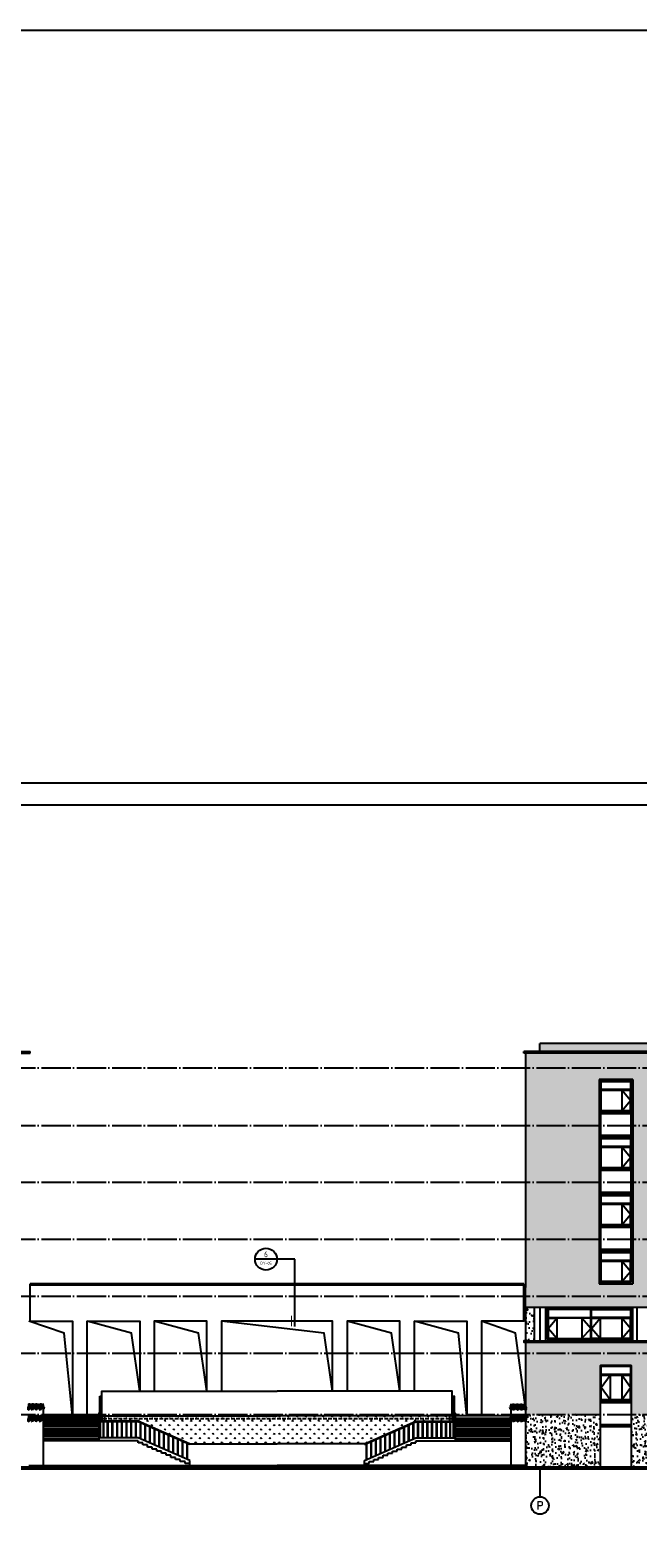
# Model space of a CAD drawing. Extents: x 1779708 to 7299578, y -1121471 to 88434.
# Tile 560 of 656: x 5329466 to 5371066, y -958127 to -854882. Entities that reach past the tile are written whole.
import ezdxf
from ezdxf.enums import TextEntityAlignment as Align

# ---------------------------------------------------------------- set-up
doc = ezdxf.new("R2010")
doc.units = 0
doc.header["$LTSCALE"] = 1000
doc.header["$MEASUREMENT"] = 0
doc.linetypes.add('DASH', pattern=[0.35, 0.25, -0.1])
doc.linetypes.add('DOTE', pattern=[2.42, 2, -0.2, 0.02, -0.2])
doc.layers.get('0').update_dxf_attribs({"linetype": 'CONTINUOUS'})
for name, color, linetype in [('AXIS', 3, 'CONTINUOUS'), ('AXIS_TEXT', 7, 'CONTINUOUS'), ('DIM_IDEN', 3, 'CONTINUOUS'), ('DOTE', 1, 'DOTE'), ('PUB_TEXT', 7, 'CONTINUOUS'), ('PUB_TITLE', 4, 'CONTINUOUS'), ('S_STAIR', 147, 'CONTINUOUS'), ('WINDOW', 2, 'CONTINUOUS'), ('修改', 6, 'CONTINUOUS'), ('可见线', 6, 'CONTINUOUS'), ('立面中线', 140, 'CONTINUOUS'), ('立面填充图例白', 7, 'CONTINUOUS'), ('立面粗线', 30, 'CONTINUOUS'), ('立面细线', 114, 'CONTINUOUS')]:
    doc.layers.add(name, color=color, linetype=linetype)
doc.styles.add('_TCH_AXIS', font='COMPLEX', dxfattribs={"bigfont": 'GBCBIG'})
doc.styles.get("Standard").update_dxf_attribs({"font": 'GBENOR', "bigfont": 'GBCBIG'})
pattern_1 = [(130, (10692732.54, -3328.6), (-819.83101, -71.725885), [85.725, -942.975]), (185, (10692732.5, -3328.6), (158.59272, 859.75489), [68.58, -754.38]), (79.549, (10692664.2, -3334.6), (-661.24126, 788.0251), [72.855, -801.405]), (133.8158, (10692732.5, -3100), (-1219.85568, -189.19048), [128.5875, -1414.4625]), (83.3644, (10692630.9, -3115.8), (-1068.31906, 1113.415), [109.2825, -1202.1075]), (188.816, (10692732.5, -3100), (-1068.32073, 1113.41303), [102.87, -1131.57]), (159, (10692618.24, -3157.15), (-682.26696, -460.19483), [85.725, -942.975]), (214, (10692618.2, -3157.15), (-278.10913, 828.84585), [68.58, -754.38]), (108.5486, (10692561.4, -3195.5), (-960.37421, 368.65286), [72.855, -801.405]), (142.5, (10692732.54, -3328.6), (-13.898715, 380.497675), [0, -745.236, 0, -765.81, 0, -757.2375]), (172.5, (10692732.54, -3328.6), (-300.68848, 450.812587), [0, -436.626, 0, -728.091, 0, -288.6075]), (212.5, (10692987.43, -3328.6), (-610.157678, -25.779348), [0, -285.75, 0, -891.54, 0, -1183.005]), (222.5, (10693101.73, -3328.6), (-666.581316, 114.41921), [0, -371.475, 0, -592.074, 0, -840.105])]
pattern_2 = [(50, (0, -3328.6), (819.83101, -71.725885), [85.725, -942.975]), (355, (0, -3328.6), (-158.59272, 859.75489), [68.58, -754.38]), (100.451, (68.3, -3334.6), (661.24126, 788.0251), [72.855, -801.405]), (46.1842, (0, -3100), (1219.85568, -189.19048), [128.5875, -1414.4625]), (96.6356, (101.7, -3115.8), (1068.31906, 1113.415), [109.2825, -1202.1075]), (351.184, (0, -3100), (1068.32073, 1113.41303), [102.87, -1131.57]), (21, (114.3, -3157.15), (682.26696, -460.19483), [85.725, -942.975]), (326, (114.3, -3157.15), (278.10913, 828.84585), [68.58, -754.38]), (71.4514, (171.16, -3195.5), (960.37421, 368.65286), [72.855, -801.405]), (37.5, (0, -3328.6), (13.898715, 380.497675), [0, -745.236, 0, -765.81, 0, -757.2375]), (7.5, (0, -3328.6), (300.68848, 450.812587), [0, -436.626, 0, -728.091, 0, -288.6075]), (327.5, (-254.9, -3328.6), (610.157678, -25.779348), [0, -285.75, 0, -891.54, 0, -1183.005]), (317.5, (-369.2, -3328.6), (666.581316, 114.41921), [0, -371.475, 0, -592.074, 0, -840.105])]

# ---------------------------------------------------------------- blocks, each defined once
blk = doc.blocks.new('A$C36B43F05')
at = {"layer": 'PUB_TITLE'}
blk.add_lwpolyline([(0, 0), (126150, 0), (126150, 178350), (0, 178350)], close=True, dxfattribs=at)
at = {"layer": 'PUB_TITLE', "const_width": 150}
blk.add_lwpolyline([(1500, 1500), (124650, 1500), (124650, 174600), (1500, 174600)], close=True, dxfattribs=at)
blk = doc.blocks.new('$elev$00001552')
for p, q in [((-133, 112, 0), (-70, 112, 0)), ((-133, 95, 0), (-133, 112, 0)), ((-82, 95, 0), (-133, 95, 0)), ((-34, 95, 0), (-69, 95, 0)), ((-48, 112, 0), (-14, 112, 0)), ((13, 95, 0), (-24, 95, 0)), ((-4, 122, 0), (-11, 132, 0)), ((34, 95, 0), (22, 95, 0)), ((62, 95, 0), (39, 95, 0)), ((54, 112, 0), (81, 112, 0)), ((59, 2, 0), (55, 8, 0)), ((117, 95, 0), (74, 95, 0)), ((99, 112, 0), (133, 112, 0)), ((133, 95, 0), (121, 95, 0)), ((133, 112, 0), (133, 95, 0)), ((-107, -160, 0), (-111, -154, 0)), ((-97, -41, 0), (-92, -34, 0)), ((91, -93, 0), (96, -86, 0))]:
    blk.add_line(p, q)
for centre, major_axis, start_param, end_param in [((-173, -60, 0), (67.3, 0), 0.2973919, 1.8544678), ((-93, 44, 0), (-139, 0), 3.9534998, 5.2082682), ((-101, 18, 0), (-164, 0), 4.129866, 5.0702002), ((-79, 126, 0), (-89.4, 0), 3.1906447, 5.2235118), ((-85, 124, 0), (-88.4, 0), 3.1876139, 5.1513495), ((-48, -22, 0), (-66.3, 0), -0.4700817, 0.4112375), ((2, 85, 0), (115, 0), 3.0244991, 3.8190403), ((34, -16, 0), (143, 0), 2.9782485, 3.3049369), ((-44, -38, 0), (62.6, 0), 1.0596735, 3.0925406), ((295, -142, 0), (-432, 0), -0.694768, -0.3810644), ((300, -144, 0), (-432, 0), -0.6756513, -0.3608154), ((-40, -39, 0), (61.9, 0), 1.1318358, 3.0955714), ((-30, 83, 0), (-53.4, 0), 4.2034207, 6.9203734), ((2, 85, 0), (115, 0), 3.8677436, 4.0028274), ((-18, 71, 0), (-57.6, 0), 4.3369175, 6.5935254), ((2, 85, 0), (115, 0), 4.0379461, 4.8145394), ((5, 81, 0), (42.1, 0), 1.6144604, 3.9072714), ((6, -44, 0), (-83.3, 0), 3.9534998, 5.2082682), ((1, -60, 0), (-98.2, 0), 4.129866, 5.0702002), ((13, 74, 0), (44.2, 0), 1.8057951, 3.6404673), ((14, 5, 0), (53.6, 0), 0.049052, 2.0819191), ((10, 4, 0), (53.1, 0), 0.0460212, 2.0097568), ((-147, 29, 0), (179, 0), 0.1732413, 0.5758577), ((15, 62, 0), (61.4, 0), 0.2565123, 1.7256582), ((-39, 67, 0), (-69.7, 0), 2.9238172, 4.0238778), ((43, -21, 0), (32, 0), 1.0618281, 3.7787808), ((-192, 157, 0), (-204, 0), 2.9782485, 3.3049369), ((-74, 149, 0), (94.7, 0), -0.4112375, 0.4700817), ((104, 94, 0), (96.1, 0), 1.2871248, 2.8442008), ((50, -28, 0), (34.6, 0), 1.1953249, 3.4519327), ((287, -322, 0), (-595, 0), -1.2766498, -1.1043715), ((53, 56, 0), (-81.4, 0), 3.6005082, 5.1414406), ((125, 66, 0), (127, 0), 1.5184433, 2.514863), ((110, 70, 0), (-112, 0), 4.653352, 5.6166547), ((-325, -65, 0), (-407, 0), 3.398141, 3.6930589), ((2, 85, 0), (-115, 0), 1.7686841, 2.0527482), ((118, 68, 0), (115, 0), 1.5791766, 2.4891991), ((107, 44, 0), (-128, 0), 4.6555133, 5.3961302), ((50, 35, 0), (-98, 0), 3.8243876, 4.9572708), ((38, 84, 0), (-37.9, 0), 2.8400103, 5.0146096), ((-314, -62, 0), (-400, 0), 3.4462033, 3.6903665), ((-54, 23, 0), (-123, 0), 2.9782485, 3.3049369), ((17, 19, 0), (-56.8, 0), 2.7303552, 3.6116744), ((124, -14, 0), (-57.7, 0), 4.4287175, 5.9857934), ((2, 85, 0), (-115, 0), 2.2273173, 2.2540552), ((234, -264, 0), (357, 0), 1.8649428, 2.0372211), ((93, -37, 0), (-48.9, 0), 3.6005082, 5.1414406), ((136, -31, 0), (-76, 0), 4.6600359, 5.6564557), ((128, -29, 0), (-67.5, 0), 4.653352, 5.6166547), ((132, -30, 0), (-68.9, 0), -1.562416, -0.6523935), ((126, -45, 0), (76.6, 0), 1.5139207, 2.2545376), ((92, -50, 0), (58.8, 0), 0.682795, 1.8156782), ((2, 85, 0), (-115, 0), 2.4783043, 3.2522734), ((-160, -206, 0), (-83.3, 0), 3.9534998, 5.2082682), ((-165, -222, 0), (-98.2, 0), 4.129866, 5.0702002), ((-187, -80, 0), (88.7, 0), 0.6267296, 1.6231494), ((-137, -87, 0), (-57, 0), 4.2833374, 5.8242697), ((-135, -102, 0), (-68.6, 0), 4.4675071, 5.6003903), ((-177, -77, 0), (78.7, 0), 0.6665307, 1.6298333), ((-182, -79, 0), (80.4, 0), 0.6523935, 1.562416), ((-175, -96, 0), (-89.4, 0), 4.0286477, 4.7692646), ((-301, -352, 0), (-416, 0), 4.2459642, 4.4182425), ((-152, -157, 0), (53.6, 0), 0.049052, 2.0819191), ((-156, -158, 0), (53.1, 0), 0.0460212, 2.0097568), ((-122, -183, 0), (-32, 0), 4.2034207, 6.9203734), ((-127, -68, 0), (-26.6, 0), 4.4101683, 6.5847677), ((-110, -83, 0), (43, 0), 1.4159344, 2.8850804), ((-115, -190, 0), (34.6, 0), 1.1953249, 3.4519327), ((-101, -184, 0), (-25.3, 0), -1.5271323, 0.7656787), ((-73, -79, 0), (48.8, 0), 2.2593075, 3.3593682), ((-96, -188, 0), (26.5, 0), 1.8057951, 3.6404673), ((3, -106, 0), (125, 0), 2.565735, 2.9683513), ((94, -78, 0), (-211, 0), -0.0095587, 0.3529412), ((94, -78, 0), (-211, 0), -0.171505, -0.1003482), ((98, -81, 0), (-211, 0), -0.0956886, 0.3529412), ((98, -81, 0), (-211, 0), -0.1905631, -0.1589183), ((-192, -215, 0), (-107, 0), 3.314834, 3.7174503), ((-35, -95, 0), (97.2, 0), 1.0749171, 2.3296855), ((-87, -76, 0), (40.3, 0), -0.3103401, 1.9462678), ((-103, -70, 0), (-29.5, 0), 2.3759139, 4.6687249), ((-109, -74, 0), (-30.9, 0), 2.642718, 4.4773902), ((-95, -196, 0), (36.9, 0), 0.2565123, 1.7256582), ((-128, -193, 0), (41.8, 0), -0.2177755, 0.8822851), ((-219, -139, 0), (-123, 0), 2.9782485, 3.3049369), ((-149, -143, 0), (-56.8, 0), 2.7303552, 3.6116744), ((-79, -68, 0), (37.4, 0), -0.6371881, 2.0797646), ((-42, -176, 0), (-57.7, 0), 4.4287175, 5.9857934), ((68, -426, 0), (357, 0), 1.8649428, 2.0372211), ((-72, -199, 0), (-48.9, 0), 3.6005082, 5.1414406), ((-29, -114, 0), (115, 0), 1.2129851, 2.1533193), ((-30, -193, 0), (76, 0), 1.5184433, 2.514863), ((-38, -191, 0), (-67.5, 0), 4.653352, 5.6166547), ((-34, -192, 0), (-68.9, 0), -1.562416, -0.6523935), ((-40, -207, 0), (76.6, 0), 1.5139207, 2.2545376), ((-74, -212, 0), (-58.8, 0), 3.8243876, 4.9572708), ((-82, -183, 0), (22.8, 0), -0.3015824, 1.873017), ((15, -112, 0), (67.3, 0), 0.2973919, 1.8544678), ((1, -132, 0), (88.7, 0), 0.6267296, 1.6231494), ((51, -139, 0), (-57, 0), 4.2833374, 5.8242697), ((53, -154, 0), (68.6, 0), 1.3259145, 2.4587977), ((11, -129, 0), (78.7, 0), 0.6665307, 1.6298333), ((6, -131, 0), (80.4, 0), 0.6523935, 1.562416), ((13, -148, 0), (-89.4, 0), 4.0286477, 4.7692646), ((-112, -404, 0), (-416, 0), 4.2459642, 4.4182425), ((62, -120, 0), (26.6, 0), 1.2685757, 3.443175), ((64, -22, 0), (-25.3, 0), -1.5271323, 0.7656787), ((78, -135, 0), (43, 0), 1.4159344, 2.8850804), ((69, -26, 0), (26.5, 0), 1.8057951, 3.6404673), ((-27, -53, 0), (-107, 0), 3.314834, 3.7174503), ((116, -131, 0), (-48.8, 0), -0.8822851, 0.2177755), ((70, -34, 0), (36.9, 0), 0.2565123, 1.7256582), ((38, -31, 0), (41.8, 0), -0.2177755, 0.8822851), ((191, -158, 0), (125, 0), 2.565735, 2.9683513), ((140, -74, 0), (66.3, 0), 2.6715109, 3.5528301), ((-325, -65, 0), (-407, 0), 3.1190419, 3.3231895), ((84, -21, 0), (22.8, 0), -0.3015824, 1.873017), ((223, -68, 0), (-143, 0), -0.1633442, 0.1633442), ((-314, -62, 0), (400, 0), -0.0250905, 0.1728534), ((144, -90, 0), (62.6, 0), 1.0596735, 3.0925406), ((148, -91, 0), (-61.9, 0), 4.2734285, 6.2371641), ((153, -147, 0), (97.2, 0), 1.0749171, 2.3296855), ((101, -128, 0), (40.3, 0), -0.3103401, 1.9462678), ((85, -122, 0), (29.5, 0), -0.7656787, 1.5271323), ((79, -126, 0), (-30.9, 0), 2.642718, 4.4773902), ((110, -120, 0), (37.4, 0), -0.6371881, 2.0797646), ((159, -165, 0), (115, 0), 1.2129851, 2.1533193)]:
    blk.add_ellipse(centre, major_axis=major_axis, ratio=0.8287255, start_param=start_param, end_param=end_param)

msp = doc.modelspace()

# ---------------------------------------------------------------- hatches: boundary and pattern name
at = {"layer": '立面填充图例白'}
h = msp.add_hatch(dxfattribs=at)
h.set_pattern_fill('AR-CONC', color=0, scale=450, style=0)
h.set_pattern_definition(pattern_1)
h.paths.add_polyline_path([(5363366.3, -924931.9), (5390166.3, -924931.9), (5390166.3, -925931.9), (5363366.3, -925931.9)])
h = msp.add_hatch(dxfattribs=at)
h.set_pattern_fill('AR-CONC', color=0, scale=450, style=0)
h.set_pattern_definition(pattern_1)
h.paths.add_polyline_path([(5364366.3, -924281.9), (5389366.3, -924281.9), (5389366.3, -924831.9), (5389072.7, -924831.9), (5364366.3, -924831.9)])
h = msp.add_hatch(dxfattribs=at)
h.set_pattern_fill('AR-CONC', color=0, scale=450, style=0)
h.set_pattern_definition(pattern_1)
h.paths.add_polyline_path([(5370716.3, -926731.9), (5368416.3, -926731.9), (5368416.3, -929881.9), (5363366.3, -929881.9), (5363366.3, -925931.9), (5390166.3, -925931.9), (5390166.3, -926731.9), (5390166.3, -929881.9), (5388966.3, -929881.9), (5388966.3, -926731.9), (5374566.3, -926731.9), (5374566.3, -929881.9), (5370716.3, -929881.9)])
h = msp.add_hatch(dxfattribs=at)
h.set_pattern_fill('AR-CONC', color=0, scale=450, style=0)
h.set_pattern_definition(pattern_1)
h.paths.add_polyline_path([(5370716.3, -929881.9), (5374566.3, -929881.9), (5374566.3, -933781.9), (5370716.3, -933781.9)])
h.paths.add_polyline_path([(5363366.3, -929881.9), (5368416.3, -929881.9), (5368416.3, -933781.9), (5363366.3, -933781.9)])
h.paths.add_polyline_path([(5388966.3, -929881.9), (5390166.3, -929881.9), (5390166.3, -933781.9), (5388966.3, -933781.9)])
h = msp.add_hatch(dxfattribs=at)
h.set_pattern_fill('AR-CONC', color=0, scale=450, style=0)
h.set_pattern_definition(pattern_1)
h.paths.add_polyline_path([(5388966.3, -933781.9), (5390166.3, -933781.9), (5390166.3, -937681.9), (5388966.3, -937681.9)])
h.paths.add_polyline_path([(5370716.3, -933781.9), (5374566.3, -933781.9), (5374566.3, -937681.9), (5370716.3, -937681.9)])
h.paths.add_polyline_path([(5363366.3, -933781.9), (5368416.3, -933781.9), (5368416.3, -937681.9), (5363366.3, -937681.9)])
h = msp.add_hatch(dxfattribs=at)
h.set_pattern_fill('AR-CONC', color=0, scale=450, style=0)
h.set_pattern_definition(pattern_1)
h.paths.add_polyline_path([(5363366.3, -937681.9), (5368416.3, -937681.9), (5368416.3, -940781.9), (5370716.3, -940781.9), (5370716.3, -937681.9), (5374566.3, -937681.9), (5374566.3, -940731.9), (5388966.3, -940731.9), (5388966.3, -937681.9), (5390166.3, -937681.9), (5390166.3, -941581.9), (5363366.3, -941581.9), (5363366.3, -940981.9)])
h = msp.add_hatch(dxfattribs=at)
h.set_pattern_fill('AR-CONC', color=0, scale=450, style=0)
h.set_pattern_definition(pattern_1)
h.paths.add_polyline_path([(5363366.3, -941581.9), (5390166.3, -941581.9), (5390166.3, -942331.9), (5363366.3, -942331.9)])
h = msp.add_hatch(dxfattribs=at)
h.set_pattern_fill('AR-CONC', color=0, scale=450, style=0)
h.set_pattern_definition(pattern_2)
h.paths.add_polyline_path([(5416466.3, -944631.9), (5416366.3, -944631.9), (5363366.3, -944631.9), (5363266.3, -944631.9), (5363266.3, -944731.9), (5363366.3, -944731.9), (5416366.3, -944731.9), (5416466.3, -944731.9)])
h.paths.add_polyline_path([(5363366.3, -944731.9), (5416366.3, -944731.9), (5416366.3, -945481.9), (5363366.3, -945481.9)])
h = msp.add_hatch(dxfattribs=at)
h.set_pattern_fill('AR-CONC', color=0, scale=450, style=0)
h.set_pattern_definition(pattern_1)
h.paths.add_polyline_path([(5363366.3, -945481.9), (5416366.3, -945481.9), (5416366.3, -946331.9), (5416366.3, -949681.9), (5405166.3, -949681.9), (5405166.3, -946331.9), (5402866.3, -946331.9), (5402866.3, -949681.9), (5401866.3, -949681.9), (5401866.3, -946331.9), (5396266.3, -946331.9), (5396266.3, -949681.9), (5395266.3, -949681.9), (5395266.3, -946331.9), (5389566.3, -946331.9), (5389566.3, -949681.9), (5388566.3, -949681.9), (5388566.3, -946331.9), (5383766.3, -946331.9), (5383766.3, -949681.9), (5382766.3, -949681.9), (5382766.3, -946331.9), (5378166.3, -946331.9), (5378166.3, -949681.9), (5377166.3, -949681.9), (5377166.3, -946331.9), (5374566.3, -946331.9), (5374566.3, -949681.9), (5370616.3, -949681.9), (5370616.3, -946331.9), (5368516.3, -946331.9), (5368516.3, -949681.9), (5363366.3, -949681.9), (5363366.3, -946331.9)])
h = msp.add_hatch(dxfattribs=at)
h.set_pattern_fill('AR-CONC', color=0, scale=450, style=0)
h.set_pattern_definition(pattern_1)
h.paths.add_polyline_path([(5363366.3, -949681.9), (5368516.3, -949681.9), (5368516.3, -953281.9), (5363366.3, -953281.9)])
h = msp.add_hatch(dxfattribs=at)
h.set_pattern_fill('AR-CONC', color=0, scale=450, style=0)
h.set_pattern_definition(pattern_1)
h.paths.add_polyline_path([(5370616.3, -949681.9), (5374566.3, -949681.9), (5374566.3, -953281.9), (5370616.3, -953281.9)])
at = {"layer": '立面细线'}
h = msp.add_hatch(dxfattribs=at)
h.set_pattern_fill('AR-CONC', color=256, scale=450, style=0)
h.set_pattern_definition(pattern_2)
h.paths.add_polyline_path([(5363966.3, -942331.9), (5363366.3, -942331.9), (5363366.3, -944631.9), (5363966.3, -944631.9)])
h = msp.add_hatch(dxfattribs=at)
h.set_pattern_fill('GRASS', color=256, scale=150, style=0)
h.set_pattern_definition([(90, (0, -3328.6), (-299.338642, 299.338642), [79.374198, -519.303045]), (45, (0, -3328.6), (-299.338847, 299.338847), [79.374198, -343.954845]), (135, (0, -3328.6), (-299.338847, -299.338847), [79.374198, -343.954845])])
h.paths.add_polyline_path([(5346366.3, -951681.9), (5346366.3, -949781.9), (5334566.3, -949781.9), (5334566.3, -950131.9), (5336866.3, -950131.9), (5340367.4, -951681.9)])
h = msp.add_hatch(dxfattribs=at)
h.set_pattern_fill('GRASS', color=256, scale=150, style=0)
h.set_pattern_definition([(90, (10692732.54, -3328.6), (299.338642, 299.338642), [79.374198, -519.303045]), (135, (10692732.54, -3328.6), (299.338847, 299.338847), [79.374198, -343.954845]), (45, (10692732.54, -3328.6), (299.338847, -299.338847), [79.374198, -343.954845])])
h.paths.add_polyline_path([(5346366.3, -951681.9), (5346366.3, -949781.9), (5358166.3, -949781.9), (5358166.3, -950131.9), (5355866.3, -950131.9), (5352365.1, -951681.9)])

# ---------------------------------------------------------------- linework, layer by layer
at = {"layer": 'AXIS'}
msp.add_line((5364366.3, -953281.9), (5364366.3, -955317.1), dxfattribs=at)
msp.add_circle((5364366.3, -955917.1), 600, dxfattribs=at)
at = {"layer": 'DIM_IDEN'}
for p, q in [((5346360.9, -939048.7), (5344860.9, -939048.7)), ((5347578.9, -939048.7), (5346360.9, -939048.7)), ((5347578.9, -943652.2), (5347578.9, -939048.7))]:
    msp.add_line(p, q, dxfattribs=at)
at = {"layer": 'DIM_IDEN', "const_width": 75}
msp.add_lwpolyline([(5347353.9, -943652.2), (5347353.9, -942902.2)], dxfattribs=at)
at = {"layer": 'DIM_IDEN'}
msp.add_circle((5345610.9, -939048.7), 750, dxfattribs=at)
at = {"layer": 'DOTE'}
for p, q in [((5272162.1, -925931.9), (5420570.5, -925931.9)), ((5272162.1, -929881.9), (5420570.5, -929881.9)), ((5272162.1, -933781.9), (5420570.5, -933781.9)), ((5272162.1, -937681.9), (5420570.5, -937681.9)), ((5272162.1, -941581.9), (5420570.5, -941581.9)), ((5272162.1, -945481.9), (5420570.5, -945481.9)), ((5272162.1, -949681.9), (5420570.5, -949681.9)), ((5272162.1, -953281.9), (5420570.5, -953281.9))]:
    msp.add_line(p, q, dxfattribs=at)
at = {"layer": 'S_STAIR'}
for p, q in [((5334226.3, -951281.9), (5334226.3, -948431.9)), ((5334226.3, -948431.9), (5334286.3, -948431.9)), ((5334286.3, -951281.9), (5334286.3, -948431.9)), ((5358506.3, -948431.9), (5358446.3, -948431.9)), ((5358446.3, -951281.9), (5358446.3, -948431.9)), ((5358506.3, -951281.9), (5358506.3, -948431.9)), ((5330366.3, -949781.9), (5334166.3, -949781.9)), ((5362366.3, -949781.9), (5358566.3, -949781.9)), ((5334166.3, -949923.6), (5330366.3, -949923.6)), ((5334166.3, -950065.2), (5330366.3, -950065.2)), ((5334166.3, -950206.9), (5330366.3, -950206.9)), ((5334166.3, -950348.6), (5330366.3, -950348.6)), ((5334166.3, -950490.2), (5330366.3, -950490.2)), ((5334166.3, -950631.9), (5330366.3, -950631.9)), ((5334166.3, -950773.6), (5330366.3, -950773.6)), ((5336866.3, -950131.9), (5334226.3, -950131.9)), ((5336866.3, -950191.9), (5334286.3, -950191.9)), ((5334481.3, -951281.9), (5334481.3, -950191.9)), ((5334511.3, -951281.9), (5334511.3, -950191.9)), ((5334771.3, -951281.9), (5334771.3, -950191.9)), ((5334801.3, -951281.9), (5334801.3, -950191.9)), ((5335091.3, -951281.9), (5335091.3, -950191.9)), ((5335121.3, -951281.9), (5335121.3, -950191.9)), ((5335411.3, -951281.9), (5335411.3, -950191.9)), ((5335441.3, -951281.9), (5335441.3, -950191.9)), ((5335731.3, -951281.9), (5335731.3, -950191.9)), ((5335761.3, -951281.9), (5335761.3, -950191.9)), ((5336051.3, -951281.9), (5336051.3, -950191.9)), ((5336081.3, -951281.9), (5336081.3, -950191.9)), ((5336371.3, -951281.9), (5336371.3, -950191.9)), ((5336401.3, -951281.9), (5336401.3, -950191.9)), ((5336691.3, -951281.9), (5336691.3, -950191.9)), ((5336721.3, -951281.9), (5336721.3, -950191.9)), ((5340367.4, -951681.9), (5336866.3, -950131.9)), ((5340367.4, -951741.9), (5336866.3, -950191.9)), ((5337011.3, -951346.1), (5337011.3, -950256.1)), ((5337041.3, -951359.4), (5337041.3, -950269.4)), ((5337331.3, -951487.8), (5337331.3, -950397.8)), ((5337361.3, -951501), (5337361.3, -950411)), ((5337651.3, -951629.4), (5337651.3, -950539.4)), ((5337681.3, -951642.7), (5337681.3, -950552.7)), ((5337971.3, -951771.1), (5337971.3, -950681.1)), ((5338001.3, -951784.4), (5338001.3, -950694.4)), ((5338291.3, -951912.8), (5338291.3, -950822.8)), ((5338321.3, -951926), (5338321.3, -950836)), ((5352365.1, -951681.9), (5355866.3, -950131.9)), ((5352365.1, -951741.9), (5355866.3, -950191.9)), ((5354411.3, -951926), (5354411.3, -950836)), ((5354441.3, -951912.8), (5354441.3, -950822.8)), ((5354731.3, -951784.4), (5354731.3, -950694.4)), ((5354761.3, -951771.1), (5354761.3, -950681.1)), ((5355051.3, -951642.7), (5355051.3, -950552.7)), ((5355081.3, -951629.4), (5355081.3, -950539.4)), ((5355371.3, -951501), (5355371.3, -950411)), ((5355401.3, -951487.8), (5355401.3, -950397.8)), ((5355691.3, -951359.4), (5355691.3, -950269.4)), ((5355721.3, -951346.1), (5355721.3, -950256.1)), ((5355866.3, -950131.9), (5358506.3, -950131.9)), ((5355866.3, -950191.9), (5358446.3, -950191.9)), ((5356011.3, -951281.9), (5356011.3, -950191.9)), ((5356041.3, -951281.9), (5356041.3, -950191.9)), ((5356331.3, -951281.9), (5356331.3, -950191.9)), ((5356361.3, -951281.9), (5356361.3, -950191.9)), ((5356651.3, -951281.9), (5356651.3, -950191.9)), ((5356681.3, -951281.9), (5356681.3, -950191.9)), ((5356971.3, -951281.9), (5356971.3, -950191.9)), ((5357001.3, -951281.9), (5357001.3, -950191.9)), ((5357291.3, -951281.9), (5357291.3, -950191.9)), ((5357321.3, -951281.9), (5357321.3, -950191.9)), ((5357611.3, -951281.9), (5357611.3, -950191.9)), ((5357641.3, -951281.9), (5357641.3, -950191.9)), ((5357931.3, -951281.9), (5357931.3, -950191.9)), ((5357961.3, -951281.9), (5357961.3, -950191.9)), ((5358221.3, -951281.9), (5358221.3, -950191.9)), ((5358251.3, -951281.9), (5358251.3, -950191.9)), ((5358566.3, -949923.6), (5362366.3, -949923.6)), ((5358566.3, -950065.2), (5362366.3, -950065.2)), ((5358566.3, -950206.9), (5362366.3, -950206.9)), ((5358566.3, -950348.6), (5362366.3, -950348.6)), ((5358566.3, -950490.2), (5362366.3, -950490.2)), ((5358566.3, -950631.9), (5362366.3, -950631.9)), ((5358566.3, -950773.6), (5362366.3, -950773.6)), ((5334166.3, -950915.2), (5330366.3, -950915.2)), ((5334166.3, -951056.9), (5330366.3, -951056.9)), ((5334166.3, -951198.6), (5330366.3, -951198.6)), ((5334166.3, -951340.2), (5330366.3, -951340.2)), ((5336866.3, -951481.9), (5330366.3, -951481.9)), ((5336866.3, -951281.9), (5334166.3, -951281.9)), ((5340386.3, -952840.2), (5336866.3, -951281.9)), ((5336866.3, -951623.6), (5336866.3, -951481.9)), ((5336866.3, -951481.9), (5336866.3, -951581.9)), ((5337186.3, -951623.6), (5336866.3, -951623.6)), ((5337186.3, -951765.2), (5337186.3, -951623.6)), ((5337506.3, -951765.2), (5337186.3, -951765.2)), ((5337506.3, -951906.9), (5337506.3, -951765.2)), ((5337826.3, -951906.9), (5337506.3, -951906.9)), ((5337826.3, -952048.6), (5337826.3, -951906.9)), ((5338611.3, -952054.4), (5338611.3, -950964.4)), ((5338641.3, -952067.7), (5338641.3, -950977.7)), ((5338931.3, -952196.1), (5338931.3, -951106.1)), ((5338961.3, -952209.4), (5338961.3, -951119.4)), ((5339251.3, -952337.8), (5339251.3, -951247.8)), ((5339281.3, -952351), (5339281.3, -951261)), ((5339571.3, -952479.4), (5339571.3, -951389.4)), ((5339601.3, -952492.7), (5339601.3, -951402.7)), ((5339891.3, -952621.1), (5339891.3, -951531.1)), ((5339921.3, -952634.4), (5339921.3, -951544.4)), ((5340211.3, -952762.8), (5340211.3, -951672.8)), ((5340241.3, -952776), (5340241.3, -951686)), ((5340367.4, -951741.9), (5340367.4, -951681.9)), ((5352346.3, -952840.2), (5355866.3, -951281.9)), ((5352365.1, -951741.9), (5352365.1, -951681.9)), ((5352491.3, -952776), (5352491.3, -951686)), ((5352521.3, -952762.8), (5352521.3, -951672.8)), ((5352811.3, -952634.4), (5352811.3, -951544.4)), ((5352841.3, -952621.1), (5352841.3, -951531.1)), ((5353131.3, -952492.7), (5353131.3, -951402.7)), ((5353161.3, -952479.4), (5353161.3, -951389.4)), ((5353451.3, -952351), (5353451.3, -951261)), ((5353481.3, -952337.8), (5353481.3, -951247.8)), ((5353771.3, -952209.4), (5353771.3, -951119.4)), ((5353801.3, -952196.1), (5353801.3, -951106.1)), ((5354091.3, -952067.7), (5354091.3, -950977.7)), ((5354121.3, -952054.4), (5354121.3, -950964.4)), ((5354906.3, -952048.6), (5354906.3, -951906.9)), ((5354906.3, -951906.9), (5355226.3, -951906.9)), ((5355226.3, -951906.9), (5355226.3, -951765.2)), ((5355226.3, -951765.2), (5355546.3, -951765.2)), ((5355546.3, -951765.2), (5355546.3, -951623.6)), ((5355546.3, -951623.6), (5355866.3, -951623.6)), ((5355866.3, -951281.9), (5358566.3, -951281.9)), ((5355866.3, -951623.6), (5355866.3, -951481.9)), ((5355866.3, -951481.9), (5355866.3, -951581.9)), ((5355866.3, -951481.9), (5362366.3, -951481.9)), ((5358566.3, -950915.2), (5362366.3, -950915.2)), ((5358566.3, -951056.9), (5362366.3, -951056.9)), ((5358566.3, -951198.6), (5362366.3, -951198.6)), ((5358566.3, -951340.2), (5362366.3, -951340.2)), ((5338146.3, -952048.6), (5337826.3, -952048.6)), ((5338146.3, -952190.2), (5338146.3, -952048.6)), ((5338466.3, -952190.2), (5338146.3, -952190.2)), ((5338466.3, -952331.9), (5338466.3, -952190.2)), ((5338786.3, -952331.9), (5338466.3, -952331.9)), ((5338786.3, -952473.6), (5338786.3, -952331.9)), ((5339106.3, -952473.6), (5338786.3, -952473.6)), ((5339106.3, -952615.2), (5339106.3, -952473.6)), ((5339426.3, -952615.2), (5339106.3, -952615.2)), ((5339426.3, -952756.9), (5339426.3, -952615.2)), ((5339746.3, -952756.9), (5339426.3, -952756.9)), ((5339746.3, -952898.6), (5339746.3, -952756.9)), ((5340066.3, -952898.6), (5339746.3, -952898.6)), ((5340066.3, -953040.2), (5340066.3, -952898.6)), ((5340386.3, -953040.2), (5340386.3, -952840.2)), ((5352346.3, -953040.2), (5352346.3, -952840.2)), ((5352666.3, -953040.2), (5352666.3, -952898.6)), ((5352666.3, -952898.6), (5352986.3, -952898.6)), ((5352986.3, -952898.6), (5352986.3, -952756.9)), ((5352986.3, -952756.9), (5353306.3, -952756.9)), ((5353306.3, -952756.9), (5353306.3, -952615.2)), ((5353306.3, -952615.2), (5353626.3, -952615.2)), ((5353626.3, -952615.2), (5353626.3, -952473.6)), ((5353626.3, -952473.6), (5353946.3, -952473.6)), ((5353946.3, -952473.6), (5353946.3, -952331.9)), ((5353946.3, -952331.9), (5354266.3, -952331.9)), ((5354266.3, -952331.9), (5354266.3, -952190.2)), ((5354266.3, -952190.2), (5354586.3, -952190.2)), ((5354586.3, -952190.2), (5354586.3, -952048.6)), ((5354586.3, -952048.6), (5354906.3, -952048.6)), ((5329366.3, -953181.9), (5346366.3, -953181.9)), ((5340386.3, -953040.2), (5340066.3, -953040.2)), ((5340386.3, -953181.9), (5340386.3, -953040.2)), ((5363366.3, -953181.9), (5346366.3, -953181.9)), ((5352346.3, -953181.9), (5352346.3, -953040.2)), ((5352346.3, -953040.2), (5352666.3, -953040.2))]:
    msp.add_line(p, q, dxfattribs=at)
at = {"layer": 'S_STAIR', "linetype": 'DASH'}
msp.add_line((5362366.3, -949981.9), (5330366.3, -949981.9), dxfattribs=at)
at = {"layer": 'S_STAIR'}
for points in [[(5329366.3, -949181.9), (5330366.3, -949181.9), (5330366.3, -953181.9)], [(5334226.3, -949581.9), (5334166.3, -949581.9), (5334166.3, -951481.9)], [(5334366.3, -949581.9), (5334286.3, -949581.9)], [(5334366.3, -949781.9), (5334366.3, -950131.9)], [(5334566.3, -949781.9), (5334566.3, -950131.9)], [(5358166.3, -949781.9), (5358166.3, -950131.9)], [(5358366.3, -949581.9), (5358446.3, -949581.9)], [(5358366.3, -949781.9), (5358366.3, -950131.9)], [(5358506.3, -949581.9), (5358566.3, -949581.9), (5358566.3, -951481.9)], [(5363366.3, -949181.9), (5362366.3, -949181.9), (5362366.3, -953181.9)], [(5329366.3, -949981.9), (5330366.3, -949981.9)], [(5363366.3, -949981.9), (5362366.3, -949981.9)]]:
    msp.add_lwpolyline(points, dxfattribs=at)
at = {"layer": 'WINDOW'}
for points in [[(5370566.3, -927431.9), (5368566.3, -927431.9), (5368566.3, -926881.9), (5370566.3, -926881.9)], [(5370566.3, -928881.9), (5368566.3, -928881.9), (5368566.3, -927481.9), (5370566.3, -927481.9)], [(5370566.3, -931331.9), (5368566.3, -931331.9), (5368566.3, -930781.9), (5370566.3, -930781.9)], [(5370566.3, -932781.9), (5368566.3, -932781.9), (5368566.3, -931381.9), (5370566.3, -931381.9)], [(5370566.3, -935231.9), (5368566.3, -935231.9), (5368566.3, -934681.9), (5370566.3, -934681.9)], [(5370566.3, -936681.9), (5368566.3, -936681.9), (5368566.3, -935281.9), (5370566.3, -935281.9)], [(5370566.3, -939131.9), (5368566.3, -939131.9), (5368566.3, -938581.9), (5370566.3, -938581.9)], [(5370566.3, -940581.9), (5368566.3, -940581.9), (5368566.3, -939181.9), (5370566.3, -939181.9)], [(5364916.3, -943031.9), (5367841.3, -943031.9), (5367841.3, -942481.9), (5364916.3, -942481.9)], [(5370566.3, -943031.9), (5367891.3, -943031.9), (5367891.3, -942481.9), (5370566.3, -942481.9)], [(5364916.3, -944481.9), (5367841.3, -944481.9), (5367841.3, -943081.9), (5364916.3, -943081.9)], [(5370566.3, -944481.9), (5367891.3, -944481.9), (5367891.3, -943081.9), (5370566.3, -943081.9)], [(5370566.3, -946931.9), (5368566.3, -946931.9), (5368566.3, -946381.9), (5370566.3, -946381.9)], [(5370566.3, -948681.9), (5368566.3, -948681.9), (5368566.3, -946981.9), (5370566.3, -946981.9)]]:
    msp.add_lwpolyline(points, close=True, dxfattribs=at)
at = {"layer": '修改'}
msp.add_lwpolyline([(5043740, -854882.1), (5840725.5, -854882.1), (5840725.5, -1121471.1), (5043740, -1121471.1)], close=True, dxfattribs=at)
at = {"layer": '可见线', "const_width": 200}
msp.add_lwpolyline([(5420570.5, -953381.9), (5272162.1, -953381.9)], dxfattribs=at)
at = {"layer": '可见线'}
msp.add_lwpolyline([(5420570.5, -953281.9), (5272162.1, -953281.9)], dxfattribs=at)
at = {"layer": '立面中线'}
for points in [[(5364366.3, -924831.9), (5364366.3, -924281.9)], [(5389366.3, -924281.9), (5364366.3, -924281.9)], [(5370616.3, -930731.9), (5370616.3, -926831.9), (5368516.3, -926831.9), (5368516.3, -930731.9)], [(5370616.3, -928931.9), (5368516.3, -928931.9)], [(5370616.3, -929031.9), (5368516.3, -929031.9)], [(5370616.3, -929081.9), (5368516.3, -929081.9)], [(5370616.3, -930581.9), (5368516.3, -930581.9)], [(5370616.3, -930631.9), (5368516.3, -930631.9)], [(5370616.3, -930731.9), (5368516.3, -930731.9)], [(5370616.3, -934631.9), (5370616.3, -930731.9), (5368516.3, -930731.9), (5368516.3, -934631.9)], [(5370616.3, -930731.9), (5368516.3, -930731.9)], [(5370616.3, -932831.9), (5368516.3, -932831.9)], [(5370616.3, -932931.9), (5368516.3, -932931.9)], [(5370616.3, -932981.9), (5368516.3, -932981.9)], [(5370616.3, -934481.9), (5368516.3, -934481.9)], [(5370616.3, -934531.9), (5368516.3, -934531.9)], [(5370616.3, -938531.9), (5370616.3, -934631.9), (5368516.3, -934631.9), (5368516.3, -938531.9)], [(5370616.3, -934631.9), (5368516.3, -934631.9)], [(5370616.3, -934631.9), (5368516.3, -934631.9)], [(5370616.3, -938531.9), (5370616.3, -934631.9), (5368516.3, -934631.9), (5368516.3, -938531.9)], [(5370616.3, -936731.9), (5368516.3, -936731.9)], [(5370616.3, -936831.9), (5368516.3, -936831.9)], [(5370616.3, -936881.9), (5368516.3, -936881.9)], [(5370616.3, -938381.9), (5368516.3, -938381.9)], [(5370616.3, -938431.9), (5368516.3, -938431.9)], [(5370616.3, -940631.9), (5370616.3, -938531.9), (5368516.3, -938531.9), (5368516.3, -940631.9)], [(5370616.3, -938531.9), (5368516.3, -938531.9)], [(5370616.3, -938531.9), (5368516.3, -938531.9)], [(5364366.3, -942331.9), (5364366.3, -944631.9)], [(5364766.3, -944631.9), (5364766.3, -942331.9)], [(5364866.3, -944531.9), (5364866.3, -942431.9)], [(5370616.3, -944531.9), (5370616.3, -942431.9)], [(5370716.3, -944631.9), (5370716.3, -942331.9)], [(5371016.3, -944631.9), (5371016.3, -942331.9)], [(5370616.3, -948831.9), (5368516.3, -948831.9)], [(5370616.3, -948881.9), (5368516.3, -948881.9)], [(5370616.3, -950381.9), (5368516.3, -950381.9)], [(5370616.3, -950431.9), (5368516.3, -950431.9)], [(5370616.3, -950531.9), (5368516.3, -950531.9)]]:
    msp.add_lwpolyline(points, dxfattribs=at)
for points in [[(5370616.3, -926831.9), (5368516.3, -926831.9), (5368516.3, -927431.9), (5370616.3, -927431.9)], [(5370616.3, -928931.9), (5368516.3, -928931.9), (5368516.3, -927481.9), (5370616.3, -927481.9)], [(5370616.3, -930731.9), (5368516.3, -930731.9), (5368516.3, -931331.9), (5370616.3, -931331.9)], [(5370616.3, -932831.9), (5368516.3, -932831.9), (5368516.3, -931381.9), (5370616.3, -931381.9)], [(5370616.3, -934631.9), (5368516.3, -934631.9), (5368516.3, -935231.9), (5370616.3, -935231.9)], [(5370616.3, -936731.9), (5368516.3, -936731.9), (5368516.3, -935281.9), (5370616.3, -935281.9)], [(5370616.3, -938531.9), (5368516.3, -938531.9), (5368516.3, -939131.9), (5370616.3, -939131.9)], [(5370616.3, -940631.9), (5368516.3, -940631.9), (5368516.3, -939181.9), (5370616.3, -939181.9)], [(5364866.3, -944531.9), (5370616.3, -944531.9), (5370616.3, -942431.9), (5364866.3, -942431.9)], [(5370616.3, -946331.9), (5368516.3, -946331.9), (5368516.3, -946931.9), (5370616.3, -946931.9)], [(5370616.3, -948731.9), (5368516.3, -948731.9), (5368516.3, -946981.9), (5370616.3, -946981.9)]]:
    msp.add_lwpolyline(points, close=True, dxfattribs=at)
at = {"layer": '立面粗线'}
for points in [[(5302466.3, -924831.9), (5329466.3, -924831.9)], [(5302466.3, -924931.9), (5329466.3, -924931.9)], [(5329466.3, -924931.9), (5329466.3, -924831.9)], [(5390266.3, -924831.9), (5363266.3, -924831.9)], [(5363266.3, -924931.9), (5363266.3, -924831.9)], [(5390266.3, -924931.9), (5363266.3, -924931.9)], [(5363366.3, -924931.9), (5363366.3, -929881.9)], [(5368416.3, -926731.9), (5368416.3, -929881.9)], [(5370716.3, -926731.9), (5368416.3, -926731.9)], [(5370716.3, -926731.9), (5370716.3, -929881.9)], [(5363366.3, -929881.9), (5363366.3, -933781.9)], [(5368416.3, -929881.9), (5368416.3, -933781.9)], [(5370716.3, -929881.9), (5370716.3, -933781.9)], [(5363366.3, -933781.9), (5363366.3, -937681.9)], [(5368416.3, -933781.9), (5368416.3, -937681.9)], [(5370716.3, -933781.9), (5370716.3, -937681.9)], [(5363366.3, -937681.9), (5363366.3, -940981.9)], [(5368416.3, -937681.9), (5368416.3, -940731.9)], [(5370716.3, -937681.9), (5370716.3, -940731.9)], [(5363366.3, -942331.9), (5363366.3, -940981.9)], [(5368416.3, -940731.9), (5370716.3, -940731.9)], [(5363366.3, -942331.9), (5390166.3, -942331.9)], [(5363366.3, -944631.9), (5363266.3, -944631.9), (5363266.3, -944731.9), (5363366.3, -944731.9), (5363366.3, -946331.9)], [(5363366.3, -944631.9), (5416366.3, -944631.9)], [(5363366.3, -944731.9), (5416366.3, -944731.9)], [(5363366.3, -946331.9), (5363366.3, -953281.9)], [(5363366.3, -946331.9), (5363366.3, -953281.9)], [(5368516.3, -953281.9), (5368516.3, -946331.9), (5370616.3, -946331.9), (5370616.3, -953281.9)]]:
    msp.add_lwpolyline(points, dxfattribs=at)
at = {"layer": '立面细线'}
for p, q in [((5334366.3, -949781.9), (5346366.3, -949781.9)), ((5358366.3, -949781.9), (5346366.3, -949781.9)), ((5340367.4, -951681.9), (5346366.3, -951681.9)), ((5352365.1, -951681.9), (5346366.3, -951681.9))]:
    msp.add_line(p, q, dxfattribs=at)
for points in [[(5369966.3, -928881.9), (5370566.3, -928881.9), (5370566.3, -927481.9), (5369966.3, -927481.9), (5369966.3, -928881.9), (5370566.3, -928181.9), (5369966.3, -927481.9)], [(5369966.3, -932781.9), (5370566.3, -932781.9), (5370566.3, -931381.9), (5369966.3, -931381.9), (5369966.3, -932781.9), (5370566.3, -932081.9), (5369966.3, -931381.9)], [(5369966.3, -936681.9), (5370566.3, -936681.9), (5370566.3, -935281.9), (5369966.3, -935281.9), (5369966.3, -936681.9), (5370566.3, -935981.9), (5369966.3, -935281.9)], [(5369966.3, -940581.9), (5370566.3, -940581.9), (5370566.3, -939181.9), (5369966.3, -939181.9), (5369966.3, -940581.9), (5370566.3, -939881.9), (5369966.3, -939181.9)], [(5363266.3, -940731.9), (5329466.3, -940731.9)], [(5329466.3, -943281.9), (5329466.3, -940731.9)], [(5363266.3, -940831.9), (5329466.3, -940831.9)], [(5363266.3, -940731.9), (5363266.3, -943281.9), (5360366.3, -943281.9), (5360366.3, -949781.9)], [(5363266.3, -943281.9), (5363266.3, -940731.9)], [(5363366.3, -942331.9), (5363366.3, -944631.9)], [(5363966.3, -942331.9), (5363966.3, -944631.9)], [(5332366.3, -949781.9), (5331794.7, -944106.5), (5329366.3, -943281.9)], [(5329466.3, -943281.9), (5332366.3, -943281.9), (5332366.3, -949781.9)], [(5333366.3, -949781.9), (5333366.3, -943281.9), (5336966.3, -943281.9), (5336966.3, -948081.9)], [(5336966.3, -948081.9), (5336394.7, -944106.5), (5333366.3, -943281.9)], [(5341566.3, -948081.9), (5341566.3, -943281.9), (5337966.3, -943281.9), (5337966.3, -948081.9)], [(5341566.3, -948081.9), (5340994.7, -944106.5), (5337966.3, -943281.9)], [(5350166.3, -948081.9), (5350166.3, -943281.9), (5342566.3, -943281.9), (5342566.3, -948081.9)], [(5350166.3, -948081.9), (5349594.7, -944106.5), (5342566.3, -943281.9)], [(5354766.3, -948081.9), (5354766.3, -943281.9), (5351166.3, -943281.9), (5351166.3, -948081.9)], [(5354766.3, -948081.9), (5354194.7, -944106.5), (5351166.3, -943281.9)], [(5355766.3, -948081.9), (5355766.3, -943281.9), (5359366.3, -943281.9), (5359366.3, -949781.9)], [(5359366.3, -949781.9), (5358794.7, -944106.5), (5355766.3, -943281.9)], [(5363366.3, -949181.9), (5362694.7, -944106.5), (5360366.3, -943281.9)], [(5365516.3, -944481.9), (5364916.3, -944481.9), (5364916.3, -943081.9), (5365516.3, -943081.9), (5365516.3, -944481.9), (5364916.3, -943781.9), (5365516.3, -943081.9)], [(5367241.3, -944481.9), (5367841.3, -944481.9), (5367841.3, -943081.9), (5367241.3, -943081.9), (5367241.3, -944481.9), (5367841.3, -943781.9), (5367241.3, -943081.9)], [(5368491.3, -944481.9), (5367891.3, -944481.9), (5367891.3, -943081.9), (5368491.3, -943081.9), (5368491.3, -944481.9), (5367891.3, -943781.9), (5368491.3, -943081.9)], [(5369966.3, -944481.9), (5370566.3, -944481.9), (5370566.3, -943081.9), (5369966.3, -943081.9), (5369966.3, -944481.9), (5370566.3, -943781.9), (5369966.3, -943081.9)], [(5369166.3, -948681.9), (5368566.3, -948681.9), (5368566.3, -946981.9), (5369166.3, -946981.9), (5369166.3, -948681.9), (5368566.3, -947831.9), (5369166.3, -946981.9)], [(5369966.3, -948681.9), (5370566.3, -948681.9), (5370566.3, -946981.9), (5369966.3, -946981.9), (5369966.3, -948681.9), (5370566.3, -947831.9), (5369966.3, -946981.9)], [(5334366.3, -949781.9), (5334366.3, -948081.9), (5346366.3, -948081.9)], [(5358366.3, -949781.9), (5358366.3, -948081.9), (5346366.3, -948081.9)], [(5330366.3, -949681.9), (5334366.3, -949681.9)], [(5330366.3, -953281.9), (5334366.3, -953281.9)]]:
    msp.add_lwpolyline(points, dxfattribs=at)

# ---------------------------------------------------------------- block references
at = {"layer": 'S_STAIR'}
for p in [(5329464.6, -949168.1), (5329464.6, -949968.1), (5329719.1, -949168.1), (5329719.1, -949968.1), (5329980.7, -949168.1), (5329980.7, -949968.1), (5330265.4, -949168.1), (5330265.4, -949968.1)]:
    msp.add_blockref('$elev$00001552', p, dxfattribs=at)
at = {"layer": 'S_STAIR', "yscale": -1, "rotation": 180}
for p in [(5362467.2, -949168.1), (5362467.2, -949968.1), (5362751.8, -949168.1), (5362751.8, -949968.1), (5363013.4, -949168.1), (5363013.4, -949968.1), (5363268, -949168.1), (5363268, -949968.1)]:
    msp.add_blockref('$elev$00001552', p, dxfattribs=at)
at = {"layer": '修改', "rotation": 90}
msp.add_blockref('A$C36B43F05', (5439139.1, -1032592.1), dxfattribs=at)

# ---------------------------------------------------------------- texts
at = {"layer": 'AXIS_TEXT', "color": 7, "style": '_TCH_AXIS'}
msp.add_text('P', height=559.6, dxfattribs=at).set_placement((5364139.8, -956196.9), (5364592.8, -956196.9), align=Align.FIT)
at = {"layer": 'PUB_TEXT', "color": 7}
for s, height, width, p, p2 in [('DY-05', 201.87, 1.021526, (5345219.5, -939425.7), (5346002.3, -939425.7)), ('6', 392.5, 0.979292, (5345484, -938910), (5345737.8, -938910))]:
    msp.add_text(s, height=height, dxfattribs=dict(at, width=width)).set_placement(p, p2, align=Align.FIT)

doc.saveas('drawing.dxf')
